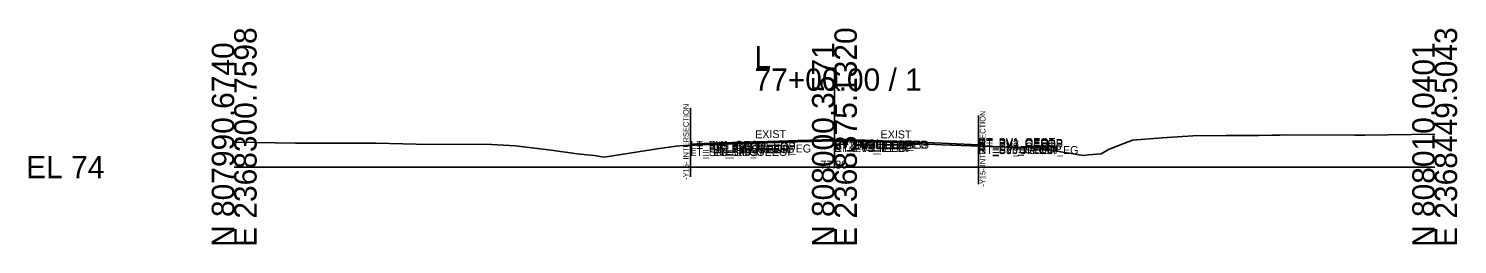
# Model space of a CAD drawing. Extents: x -26 to 8153, y -10 to 9520.
# Drawn here: x 6974.3 to 7152.8, y 7490.3 to 7517.3 of the extents above; entities that cross this region are included whole.
import ezdxf

# ---------------------------------------------------------------- set-up
doc = ezdxf.new("R2010")
doc.units = 0
for name, color, linetype in [('Exist CMT Pavement', 7, 'Continuous'), ('Exist Cross Section Cell', 7, 'Continuous'), ('Exist XS Center Line Elevation Label', 7, 'Continuous'), ('Exist XS Ground Line', 7, 'Continuous'), ('Prop CMT Pvmt Course 1', 7, 'Continuous'), ('Prop CMT Pvmt Course 2', 7, 'Continuous'), ('Prop CMT Pvmt Course 3', 7, 'Continuous'), ('Prop CMT Pvmt Surface', 7, 'Continuous'), ('Prop CMT Pvmt Wedge Surface 1', 7, 'Continuous'), ('Prop CMT Pvmt Wedge Surface 2', 7, 'Continuous'), ('Prop CMT Pvmt Wedge Surface 3', 7, 'Continuous'), ('Prop CMT Shear Line', 7, 'Continuous'), ('Prop CMT Subgrade Earthwork', 7, 'Continuous'), ('Prop XS SE Text', 7, 'Continuous'), ('Scratch_Level_2', 7, 'Continuous')]:
    doc.layers.add(name, color=color, linetype=linetype)

msp = doc.modelspace()

# ---------------------------------------------------------------- linework, layer by layer
at = {"layer": 'Exist CMT Pavement'}
for p, q in [((7055.69, 7502.64), (7059.51, 7502.82)), ((7059.51, 7502.82), (7068.06, 7503.06)), ((7068.06, 7503.06), (7070.44, 7503.15)), ((7070.44, 7503.15), (7075, 7503.3)), ((7075, 7503.3), (7075.38, 7503.31)), ((7075.38, 7503.31), (7083.29, 7503.03)), ((7083.29, 7503.03), (7088.41, 7502.8)), ((7088.41, 7502.8), (7095.64, 7502.51))]:
    msp.add_line(p, q, dxfattribs=at)
at = {"layer": 'Exist Cross Section Cell'}
for p, q in [((7075, 7500), (7075, 7512.34)), ((7000, 7500), (7075, 7500)), ((7075, 7500), (7150, 7500))]:
    msp.add_line(p, q, dxfattribs=at)
at = {"layer": 'Exist XS Ground Line'}
for p, q in [((7115.94, 7503.65), (7119.76, 7503.92)), ((7119.76, 7503.92), (7123.94, 7503.94)), ((7123.94, 7503.94), (7128.01, 7503.96)), ((7128.01, 7503.96), (7129.66, 7503.98)), ((7129.66, 7503.98), (7130.65, 7504.01)), ((7130.65, 7504.01), (7131.5, 7504.03)), ((7131.5, 7504.03), (7140.01, 7504.01)), ((7140.01, 7504.01), (7141.27, 7504.01)), ((7141.27, 7504.01), (7150, 7504.11)), ((7000, 7503.1), (7007.64, 7502.98)), ((7007.64, 7502.98), (7009.32, 7502.97)), ((7009.32, 7502.97), (7013.56, 7502.97)), ((7013.56, 7502.97), (7017.74, 7502.98)), ((7017.74, 7502.98), (7022.72, 7502.88)), ((7022.72, 7502.88), (7032.16, 7502.84)), ((7032.16, 7502.84), (7035.14, 7502.66)), ((7035.14, 7502.66), (7039.59, 7502.11)), ((7039.59, 7502.11), (7042.85, 7501.64)), ((7046.24, 7501.22), (7052.83, 7502.27)), ((7052.83, 7502.27), (7055.23, 7502.63)), ((7055.23, 7502.63), (7055.69, 7502.64)), ((7055.69, 7502.64), (7059.51, 7502.82)), ((7059.51, 7502.82), (7068.06, 7503.06)), ((7068.06, 7503.06), (7070.44, 7503.15)), ((7070.44, 7503.15), (7075, 7503.3)), ((7075, 7503.3), (7075.38, 7503.31)), ((7075.38, 7503.31), (7083.29, 7503.03)), ((7083.29, 7503.03), (7088.41, 7502.8)), ((7088.41, 7502.8), (7095.64, 7502.51)), ((7095.64, 7502.51), (7097.61, 7502.46)), ((7097.61, 7502.46), (7100.25, 7502.43)), ((7100.25, 7502.43), (7102.3, 7502.08)), ((7102.3, 7502.08), (7106.07, 7501.44)), ((7108.31, 7501.66), (7109.34, 7502.22)), ((7109.34, 7502.22), (7112.26, 7503.35)), ((7112.26, 7503.35), (7115.94, 7503.65)), ((7042.85, 7501.64), (7044.97, 7501.43)), ((7044.97, 7501.43), (7046.24, 7501.22)), ((7106.07, 7501.44), (7106.76, 7501.51)), ((7106.76, 7501.51), (7108.31, 7501.66))]:
    msp.add_line(p, q, dxfattribs=at)
at = {"layer": 'Prop CMT Pvmt Course 1'}
for points in [[(7057, 7503.28), (7057, 7503.03)], [(7093, 7503.64), (7093, 7503.39), (7093, 7503.39), (7093, 7503.51)]]:
    msp.add_lwpolyline(points, dxfattribs=at)
at = {"layer": 'Prop CMT Pvmt Course 2'}
for points in [[(7057, 7503.03), (7057, 7502.7)], [(7093, 7503.06), (7093, 7503.06), (7093, 7503.39), (7093, 7503.39)], [(7093, 7503.39), (7093, 7503.06)]]:
    msp.add_lwpolyline(points, dxfattribs=at)
at = {"layer": 'Prop CMT Pvmt Course 3'}
for points in [[(7057, 7502.7), (7057, 7502.37)], [(7093, 7503.06), (7093, 7503.06), (7093, 7502.73), (7093, 7502.73)], [(7093, 7502.73), (7093, 7503.06)]]:
    msp.add_lwpolyline(points, dxfattribs=at)
at = {"layer": 'Prop CMT Pvmt Surface'}
for p, q in [((7057, 7502.87), (7059.5, 7502.98)), ((7059.5, 7502.98), (7068.06, 7503.23)), ((7068.06, 7503.23), (7070.43, 7503.31)), ((7070.43, 7503.31), (7074.99, 7503.46)), ((7074.99, 7503.46), (7075.38, 7503.48)), ((7075.38, 7503.48), (7083.29, 7503.2)), ((7083.29, 7503.2), (7088.42, 7502.97)), ((7088.42, 7502.97), (7093, 7502.79))]:
    msp.add_line(p, q, dxfattribs=at)
at = {"layer": 'Prop CMT Pvmt Wedge Surface 1'}
for points in [[(7057, 7503.03), (7057, 7503.28)], [(7093, 7503.39), (7093, 7503.64)], [(7093, 7503.51), (7093, 7503.39), (7093, 7503.39)]]:
    msp.add_lwpolyline(points, dxfattribs=at)
at = {"layer": 'Prop CMT Pvmt Wedge Surface 2'}
for points in [[(7057, 7503.03), (7057, 7503.28)], [(7093, 7503.39), (7093, 7503.64)]]:
    msp.add_lwpolyline(points, dxfattribs=at)
at = {"layer": 'Prop CMT Pvmt Wedge Surface 3'}
for points in [[(7057, 7502.7), (7057, 7503.28)], [(7093, 7503.06), (7093, 7503.64)]]:
    msp.add_lwpolyline(points, dxfattribs=at)
at = {"layer": 'Prop CMT Shear Line'}
for p, q in [((7057, 7498.79), (7057, 7507.36)), ((7093, 7497.87), (7093, 7506.44))]:
    msp.add_line(p, q, dxfattribs=at)
at = {"layer": 'Prop CMT Subgrade Earthwork'}
msp.add_lwpolyline([(7093, 7502.73), (7093, 7502.73)], dxfattribs=at)

# ---------------------------------------------------------------- texts
at = {"layer": 'Exist Cross Section Cell'}
for s, p in [('E 2368300.7598', (7002.8, 7490)), ('E 2368375.1320', (7077.8, 7490)), ('E 2368449.5043', (7152.8, 7490)), ('N 807990.6740', (7000, 7490)), ('N 808000.3571', (7075, 7490)), ('N 808010.0401', (7150, 7490))]:
    msp.add_text(s, height=2.8, rotation=90, dxfattribs=at).set_placement(p)
for s, p in [('L', (7065, 7512.34)), ('77+00.00 / 1', (7065, 7509.54)), ('EL 74', (6974, 7498.6))]:
    msp.add_text(s, height=2.8, dxfattribs=at).set_placement(p)
at = {"layer": 'Exist XS Center Line Elevation Label'}
msp.add_text('77.30', height=1, dxfattribs=at).set_placement((7073.25, 7499.8))
at = {"layer": 'Prop CMT Shear Line'}
for p in [(7056.8, 7498.39), (7093.87, 7497.55)]:
    msp.add_text('-Y15- INTERSECTION', height=0.7, rotation=90, dxfattribs=at).set_placement(p)
at = {"layer": 'Prop XS SE Text'}
for rotation, p in [(1.1458, (7065.1, 7503.58)), (359.3793, (7080.76, 7503.61))]:
    msp.add_text('EXIST', height=1, rotation=rotation, dxfattribs=at).set_placement(p)
at = {"layer": 'Scratch_Level_2'}
for s, p in [('LT_PV1_OEOT', (7057, 7502.28)), ('LT_PV2_OEOT', (7057, 7502.03)), ('LT_PV3_OEOT', (7057, 7501.7)), ('LT_Sub_OEOT', (7057, 7501.37)), ('LT_PV1_OEEOP', (7059.82, 7502.18)), ('LT_PV2_OEEOP', (7059.82, 7502.06)), ('LT_Sub Tie Out', (7059.82, 7501.82)), ('LT_PV_OEEOP_EG', (7059.82, 7501.82)), ('LT_PV3_OEEOP', (7059.82, 7501.73)), ('LT_Sub_OEEOP', (7059.82, 7501.39)), ('PV1_PGL', (7075, 7502.46)), ('RT_PV1_IEEOP', (7075, 7502.33)), ('LT_PV1_IEEOP', (7075, 7502.33)), ('RT_PV_IEEOP_EG', (7075, 7502.3)), ('LT_PV_IEEOP_EG', (7075, 7502.3)), ('RT_PV2_IEEOP', (7075, 7502.21)), ('LT_PV2_IEEOP', (7075, 7502.21)), ('PV2_PGL', (7075, 7502.21)), ('RT_PV3_IEEOP', (7075, 7501.88)), ('LT_PV3_IEEOP', (7075, 7501.88)), ('RT_PV1_OEOT', (7093, 7502.64)), ('RT_PV1_OEEOP', (7093, 7502.51)), ('RT_PV2_OEOT', (7093, 7502.39)), ('RT_PV2_OEEOP', (7093, 7502.39)), ('RT_PV3_OEOT', (7093, 7502.06)), ('RT_PV3_OEEOP', (7093, 7502.06)), ('RT_Sub_OEOT', (7093, 7501.73)), ('RT_Sub_OEEOP', (7093, 7501.73)), ('RT_Sub Tie Out', (7093, 7501.62)), ('RT_PV_OEEOP_EG', (7093, 7501.62))]:
    msp.add_text(s, height=1, dxfattribs=at).set_placement(p)

doc.saveas('drawing.dxf')
